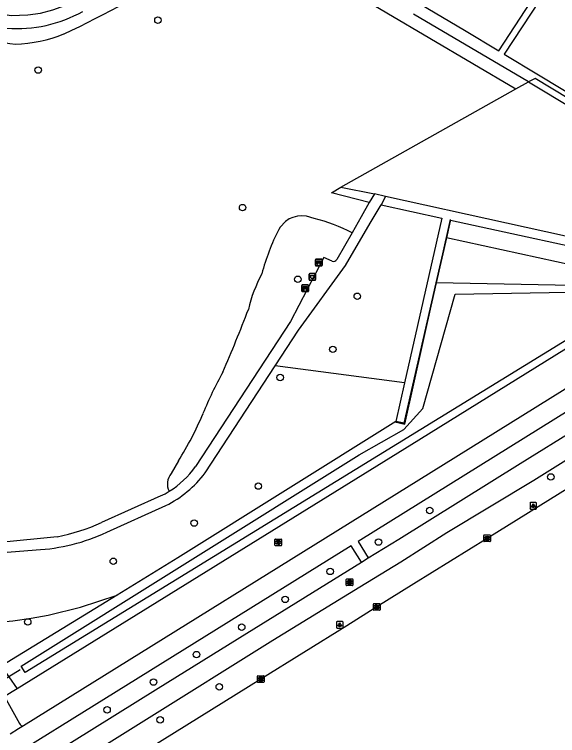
# Model space of a CAD drawing. Extents: x 159353 to 160616, y 385893 to 387321.
# Drawn here: x 160134.7 to 160216.6, y 386198 to 386306.6 of the extents above; entities that cross this region are included whole.
import ezdxf

# ---------------------------------------------------------------- set-up
doc = ezdxf.new("R2010")
doc.units = 0
for name, color, linetype in [('IMGEO_Afvalbak', 7, 'Continuous'), ('IMGEO_Bank', 7, 'Continuous'), ('IMGEO_Berm_groen', 7, 'Continuous'), ('IMGEO_Boom', 7, 'Continuous'), ('IMGEO_Damwand', 7, 'Continuous'), ('IMGEO_Duiker', 7, 'Continuous'), ('IMGEO_Fietspad_open', 7, 'Continuous'), ('IMGEO_Groenvoorziening', 7, 'Continuous'), ('IMGEO_Haag', 7, 'Continuous'), ('IMGEO_Kolk', 7, 'Continuous'), ('IMGEO_Lichtpunt', 7, 'Continuous'), ('IMGEO_Rijbaan_regionaal_gesloten', 7, 'Continuous'), ('IMGEO_Rioolput', 7, 'Continuous'), ('IMGEO_Voetpad_halfverhard', 7, 'Continuous'), ('IMGEO_Voetpad_open', 7, 'Continuous'), ('IMGEO_Walbescherming', 7, 'Continuous'), ('IMGEO_Waterloop', 7, 'Continuous')]:
    doc.layers.add(name, color=color, linetype=linetype)

msp = doc.modelspace()

# ---------------------------------------------------------------- linework, layer by layer
at = {"layer": 'IMGEO_Afvalbak'}
for p, q in [((160179.15, 386266.7), (160179.15, 386267.5)), ((160179.15, 386267.5), (160179.15, 386266.7)), ((160179.25, 386267.6), (160180.04, 386267.6)), ((160180.04, 386267.6), (160179.25, 386267.6)), ((160180.14, 386267.5), (160180.14, 386266.7)), ((160180.14, 386266.7), (160180.14, 386267.5)), ((160180.04, 386266.6), (160179.25, 386266.6)), ((160179.25, 386266.6), (160180.04, 386266.6))]:
    msp.add_line(p, q, dxfattribs=at)
msp.add_lwpolyline([(160179.29, 386267.31), (160180, 386267.31), (160179.85, 386266.84), (160179.44, 386266.84), (160179.29, 386267.31)], dxfattribs=at)
for centre, start, end in [((160179.25, 386267.5), 90, 180), ((160179.25, 386267.5), 90, 180), ((160180.04, 386267.5), 0, 90), ((160180.04, 386267.5), 360, 90), ((160179.25, 386266.7), 180, 270), ((160179.25, 386266.7), 180, 270), ((160180.04, 386266.7), 270, 0), ((160180.04, 386266.7), 270, 0)]:
    msp.add_arc(centre, 0.1, start, end, dxfattribs=at)
at = {"layer": 'IMGEO_Bank'}
for p, q in [((160180.1, 386268.84), (160180.1, 386269.68)), ((160180.1, 386269.68), (160180.1, 386268.84)), ((160180.18, 386269.76), (160181.02, 386269.76)), ((160181.02, 386269.76), (160180.18, 386269.76)), ((160180.41, 386269.27), (160180.41, 386269.38)), ((160180.8, 386269.16), (160180.41, 386269.16)), ((160180.74, 386269.38), (160180.46, 386269.38)), ((160180.46, 386269.38), (160180.46, 386269.27)), ((160180.46, 386269.27), (160180.74, 386269.27)), ((160180.75, 386269.27), (160180.75, 386269.38)), ((160180.79, 386269.38), (160180.79, 386269.27)), ((160181.1, 386269.69), (160181.1, 386268.85)), ((160181.1, 386268.85), (160181.1, 386269.69)), ((160181.03, 386268.77), (160180.19, 386268.77)), ((160180.19, 386268.77), (160181.03, 386268.77)), ((160178.06, 386264.96), (160178.06, 386265.8)), ((160178.06, 386265.8), (160178.06, 386264.96)), ((160178.13, 386265.89), (160178.98, 386265.89)), ((160178.98, 386265.89), (160178.13, 386265.89)), ((160179.06, 386265.81), (160179.06, 386264.97)), ((160179.06, 386264.97), (160179.06, 386265.81)), ((160178.99, 386264.89), (160178.14, 386264.89)), ((160178.14, 386264.89), (160178.99, 386264.89)), ((160178.76, 386265.29), (160178.36, 386265.29)), ((160178.37, 386265.39), (160178.37, 386265.5)), ((160178.41, 386265.5), (160178.41, 386265.39)), ((160178.7, 386265.51), (160178.42, 386265.51)), ((160178.42, 386265.39), (160178.7, 386265.39)), ((160178.71, 386265.39), (160178.71, 386265.5)), ((160178.75, 386265.5), (160178.75, 386265.39))]:
    msp.add_line(p, q, dxfattribs=at)
for points in [[(160180.35, 386269.16), (160180.21, 386269.16), (160180.32, 386269.27), (160180.41, 386269.27)], [(160180.41, 386269.38), (160180.32, 386269.38), (160180.32, 386269.54), (160180.88, 386269.54), (160180.88, 386269.38), (160180.8, 386269.38)], [(160180.4, 386269.16), (160180.4, 386268.95), (160180.36, 386268.95), (160180.36, 386269.16)], [(160180.8, 386269.27), (160180.88, 386269.27), (160181, 386269.16), (160180.86, 386269.16)], [(160180.85, 386269.16), (160180.85, 386268.95), (160180.81, 386268.95), (160180.81, 386269.16)], [(160178.31, 386265.29), (160178.16, 386265.29), (160178.28, 386265.39), (160178.36, 386265.39)], [(160178.36, 386265.51), (160178.28, 386265.51), (160178.28, 386265.67), (160178.84, 386265.67), (160178.84, 386265.51), (160178.76, 386265.51)], [(160178.36, 386265.28), (160178.36, 386265.07), (160178.31, 386265.07), (160178.31, 386265.28)], [(160178.76, 386265.39), (160178.84, 386265.39), (160178.95, 386265.29), (160178.81, 386265.29)], [(160178.81, 386265.28), (160178.81, 386265.07), (160178.76, 386265.07), (160178.76, 386265.28)]]:
    msp.add_lwpolyline(points, dxfattribs=at)
for centre, radius, start, end in [((160180.18, 386269.69), 0.0779, 92.4484, 184.2845), ((160180.18, 386269.69), 0.0779, 92.4484, 184.2845), ((160180.35, 386269.16), 0.00671, 2.8957, 87.1043), ((160180.41, 386269.16), 0.00671, 92.8957, 177.1043), ((160180.41, 386269.38), 0.00671, 2.8957, 87.1043), ((160180.41, 386269.27), 0.00671, 272.8957, 357.1043), ((160180.46, 386269.38), 0.00671, 92.8957, 177.1043), ((160180.46, 386269.27), 0.00671, 182.8957, 267.1043), ((160180.74, 386269.38), 0.00671, 2.8957, 87.1043), ((160180.74, 386269.27), 0.00671, 272.8957, 357.1043), ((160180.8, 386269.38), 0.00671, 92.8957, 177.1043), ((160180.8, 386269.27), 0.00671, 182.8957, 267.1043), ((160180.8, 386269.16), 0.00671, 2.8957, 87.1043), ((160180.86, 386269.16), 0.00671, 92.8957, 177.1043), ((160181.03, 386269.69), 0.0779, 2.4484, 94.2845), ((160181.03, 386269.69), 0.0779, 2.4484, 94.2845), ((160180.18, 386268.84), 0.0779, 182.4484, 274.2845), ((160180.18, 386268.84), 0.0779, 182.4484, 274.2845), ((160181.03, 386268.84), 0.0779, 272.4484, 4.2845), ((160181.03, 386268.84), 0.0779, 272.4484, 4.2845), ((160178.14, 386265.81), 0.0779, 92.4484, 184.2845), ((160178.14, 386265.81), 0.0779, 92.4484, 184.2845), ((160178.98, 386265.81), 0.0779, 2.4484, 94.2845), ((160178.98, 386265.81), 0.0779, 2.4484, 94.2845), ((160178.14, 386264.97), 0.0779, 182.4484, 274.2845), ((160178.14, 386264.97), 0.0779, 182.4484, 274.2845), ((160178.31, 386265.28), 0.00671, 2.8957, 87.1043), ((160178.36, 386265.5), 0.00671, 2.8957, 87.1043), ((160178.36, 386265.39), 0.00671, 272.8957, 357.1043), ((160178.36, 386265.28), 0.00671, 92.8957, 177.1043), ((160178.42, 386265.5), 0.00671, 92.8957, 177.1043), ((160178.42, 386265.39), 0.00671, 182.8957, 267.1043), ((160178.7, 386265.5), 0.00671, 2.8957, 87.1043), ((160178.7, 386265.39), 0.00671, 272.8957, 357.1043), ((160178.76, 386265.5), 0.00671, 92.8957, 177.1043), ((160178.76, 386265.39), 0.00671, 182.8957, 267.1043), ((160178.76, 386265.28), 0.00671, 2.8957, 87.1043), ((160178.81, 386265.28), 0.00671, 92.8957, 177.1043), ((160178.98, 386264.97), 0.0779, 272.4484, 4.2845), ((160178.98, 386264.97), 0.0779, 272.4484, 4.2845)]:
    msp.add_arc(centre, radius, start, end, dxfattribs=at)
at = {"layer": 'IMGEO_Berm_groen'}
for points in [[(160246.68, 386273.94), (160243.38, 386272.1), (160194.65, 386241.84), (160135.17, 386205.07)], [(160135.17, 386205.07), (160133.24, 386203.89)]]:
    msp.add_lwpolyline(points, dxfattribs=at)
at = {"layer": 'IMGEO_Boom'}
for centre in [(160156.37, 386305.76), (160138.32, 386298.25), (160169.13, 386277.53), (160177.45, 386266.74), (160186.42, 386264.18), (160182.73, 386256.19), (160174.78, 386251.96), (160215.58, 386236.97), (160171.5, 386235.6), (160197.33, 386231.92), (160161.82, 386230.03), (160189.61, 386227.17), (160149.64, 386224.27), (160182.32, 386222.75), (160175.55, 386218.54), (160136.74, 386215.14), (160168.99, 386214.35), (160162.17, 386210.22), (160155.7, 386206.09), (160165.62, 386205.38), (160148.7, 386201.9), (160156.7, 386200.41)]:
    msp.add_circle(centre, 0.489, dxfattribs=at)
at = {"layer": 'IMGEO_Damwand'}
msp.add_lwpolyline([(160192.07, 386245.29), (160193.6, 386244.94), (160200.48, 386275.74)], dxfattribs=at)
at = {"layer": 'IMGEO_Duiker'}
msp.add_lwpolyline([(160135.62, 386207.93), (160133.89, 386206.86), (160132.11, 386205.77), (160130.7, 386204.89), (160128.76, 386203.7), (160127.11, 386202.68)], dxfattribs=at)
at = {"layer": 'IMGEO_Fietspad_open'}
for points in [[(160188.06, 386224.77), (160192.66, 386227.6), (160210.99, 386238.98), (160228.15, 386249.66), (160228.71, 386250), (160248.39, 386262.11), (160270.99, 386276.15), (160281.17, 386282.5)], [(160275.39, 386275.45), (160269.64, 386271.83), (160255.72, 386262.97), (160236.83, 386251.31), (160234.73, 386250), (160213.01, 386236.46), (160199.93, 386228.55), (160192.96, 386224.15), (160186.78, 386220.38), (160182.77, 386217.94), (160173.71, 386212.34), (160115.31, 386175.9), (160101.9, 386167.55), (160088.64, 386159.47), (160065.26, 386144.98)], [(160187.03, 386224.13), (160188.06, 386224.77)], [(160063.6, 386147.52), (160085.99, 386161.42), (160094.28, 386166.52), (160111.33, 386177.13), (160133.73, 386191.04), (160156.38, 386205.15), (160169.75, 386213.46), (160187.03, 386224.13)]]:
    msp.add_lwpolyline(points, dxfattribs=at)
at = {"layer": 'IMGEO_Groenvoorziening'}
for points in [[(160207.73, 386301.15), (160215.78, 386313.47), (160189.88, 386331.46), (160174.51, 386321.02), (160181.32, 386316.87), (160202.6, 386304.25), (160207.73, 386301.15)], [(160260.41, 386282.47), (160259.01, 386283.44), (160258.82, 386283.57), (160216.6, 386312.9), (160208.58, 386300.63), (160213.71, 386297.53), (160238.42, 386282.67), (160246.05, 386278.11)], [(160130.97, 386307), (160134.22, 386306.46), (160136.77, 386306.56), (160138.67, 386306.83), (160140.54, 386307.31), (160142.34, 386307.97), (160142.96, 386308.28)], [(160183.92, 386280.6), (160210.32, 386295.41)], [(160179.93, 386275.88), (160178.77, 386276.26), (160177.99, 386276.31), (160177.39, 386276.25), (160176.7, 386276.06), (160176.15, 386275.82), (160175.59, 386275.43), (160174.8, 386274.61), (160174.58, 386274.23)], [(160227.23, 386266.13), (160224.73, 386267.56), (160199.84, 386273)], [(160227.23, 386266.13), (160226.5, 386265.66), (160198.29, 386266.21)], [(160193.55, 386251.15), (160174.03, 386253.72)], [(160192.22, 386245.3), (160159.35, 386224.78), (160150.24, 386219.18)], [(160159.46, 386239.38), (160158.38, 386237.49)], [(160124.24, 386215.08), (160128.54, 386214.96), (160131.62, 386215.07), (160134.52, 386215.33), (160137.24, 386215.69), (160139.84, 386216.16), (160144.69, 386217.39), (160150.24, 386219.18)], [(160150.24, 386219.18), (160132.74, 386208.46), (160133.89, 386206.86), (160135.17, 386205.07)]]:
    msp.add_lwpolyline(points, dxfattribs=at)
for centre, radius, start, end in [((160174.01, 386251.47), 25.12, 62.4234, 76.3677), ((160203.63, 386259.31), 32.66, 152.8264, 165.3638), ((160191.61, 386257.09), 22.21, 151.864, 166.6844), ((159977.49, 386335.33), 205.93, 336.3627, 339.2025), ((160220.28, 386223.09), 61.74, 151.2733, 157.6997), ((160116.32, 386266.3), 50.85, 328.0387, 337.103), ((160160.15, 386235.93), 2.36, 138.6499, 208.1422)]:
    msp.add_arc(centre, radius, start, end, dxfattribs=at)
at = {"layer": 'IMGEO_Haag'}
for points in [[(160199.84, 386273), (160200.41, 386275.48), (160200.45, 386275.65), (160227.73, 386269.72), (160242.65, 386279.33), (160241.02, 386280.22), (160213.24, 386296.99), (160212.2, 386296.46)], [(160212.2, 386296.46), (160240.2, 386279.68)], [(160188.21, 386278.3), (160182.52, 386279.77), (160183.92, 386280.6)], [(160183.92, 386280.6), (160188.99, 386279.59)], [(160227.14, 386271.15), (160190.67, 386279.18)], [(160190.04, 386277.94), (160199.18, 386275.92), (160193.55, 386251.15)], [(160198.29, 386266.21), (160199.84, 386273)], [(160192.22, 386245.3), (160193.46, 386245.08), (160198.29, 386266.21)], [(160193.55, 386251.15), (160192.22, 386245.3)]]:
    msp.add_lwpolyline(points, dxfattribs=at)
at = {"layer": 'IMGEO_Kolk'}
for p, q in [((160205.49, 386227.31), (160205.49, 386228.16)), ((160205.56, 386228.24), (160206.41, 386228.24)), ((160205.97, 386228.01), (160206, 386228.01)), ((160206.49, 386228.16), (160206.49, 386227.31)), ((160206.41, 386227.23), (160205.56, 386227.23)), ((160206, 386227.46), (160205.97, 386227.46)), ((160188.85, 386216.97), (160188.85, 386217.82)), ((160188.93, 386217.9), (160189.78, 386217.9)), ((160189.78, 386216.9), (160188.93, 386216.9)), ((160189.34, 386217.68), (160189.37, 386217.68)), ((160189.36, 386217.12), (160189.34, 386217.12)), ((160189.86, 386217.82), (160189.86, 386216.97)), ((160171.37, 386206.1), (160171.37, 386206.96)), ((160171.44, 386207.03), (160172.29, 386207.03)), ((160172.29, 386206.03), (160171.44, 386206.03)), ((160171.88, 386206.25), (160171.85, 386206.25)), ((160171.86, 386206.81), (160171.88, 386206.81)), ((160172.37, 386206.96), (160172.37, 386206.1))]:
    msp.add_line(p, q, dxfattribs=at)
for points in [[(160205.49, 386227.31), (160205.49, 386228.16)], [(160205.56, 386228.24), (160206.41, 386228.24)], [(160205.81, 386227.93), (160205.93, 386227.93), (160205.93, 386227.78), (160206.06, 386227.93), (160206.22, 386227.93), (160206.08, 386227.78), (160206.23, 386227.53), (160206.08, 386227.53), (160205.99, 386227.7), (160205.93, 386227.63), (160205.93, 386227.53), (160205.81, 386227.53), (160205.81, 386227.93)], [(160206.49, 386228.16), (160206.49, 386227.31)], [(160206.41, 386227.23), (160205.56, 386227.23)], [(160188.85, 386216.97), (160188.85, 386217.82)], [(160188.93, 386217.9), (160189.78, 386217.9)], [(160189.78, 386216.9), (160188.93, 386216.9)], [(160189.17, 386217.6), (160189.3, 386217.6), (160189.3, 386217.45), (160189.43, 386217.6), (160189.59, 386217.6), (160189.45, 386217.45), (160189.6, 386217.2), (160189.45, 386217.2), (160189.36, 386217.36), (160189.3, 386217.3), (160189.3, 386217.2), (160189.17, 386217.2), (160189.17, 386217.6)], [(160189.86, 386217.82), (160189.86, 386216.97)], [(160171.37, 386206.1), (160171.37, 386206.96)], [(160171.44, 386207.03), (160172.29, 386207.03)], [(160172.29, 386206.03), (160171.44, 386206.03)], [(160171.69, 386206.73), (160171.81, 386206.73), (160171.81, 386206.58), (160171.94, 386206.73), (160172.11, 386206.73), (160171.96, 386206.58), (160172.11, 386206.33), (160171.96, 386206.33), (160171.88, 386206.49), (160171.81, 386206.43), (160171.81, 386206.33), (160171.69, 386206.33), (160171.69, 386206.73)], [(160172.37, 386206.96), (160172.37, 386206.1)]]:
    msp.add_lwpolyline(points, dxfattribs=at)
for centre, start, end in [((160205.56, 386228.16), 91.552, 178.448), ((160205.56, 386228.16), 91.552, 178.448), ((160206.41, 386228.16), 1.552, 88.448), ((160206.41, 386228.16), 1.552, 88.448), ((160205.56, 386227.31), 181.552, 268.448), ((160205.56, 386227.31), 181.552, 268.448), ((160206.41, 386227.31), 271.552, 358.448), ((160206.41, 386227.31), 271.552, 358.448), ((160188.93, 386217.82), 91.552, 178.448), ((160188.93, 386217.82), 91.552, 178.448), ((160188.93, 386216.97), 181.552, 268.448), ((160188.93, 386216.97), 181.552, 268.448), ((160189.78, 386217.82), 1.552, 88.448), ((160189.78, 386217.82), 1.552, 88.448), ((160189.78, 386216.97), 271.552, 358.448), ((160189.78, 386216.97), 271.552, 358.448), ((160171.44, 386206.95), 91.552, 178.448), ((160171.44, 386206.95), 91.552, 178.448), ((160171.44, 386206.11), 181.552, 268.448), ((160171.44, 386206.11), 181.552, 268.448), ((160172.29, 386206.95), 1.552, 88.448), ((160172.29, 386206.95), 1.552, 88.448), ((160172.29, 386206.11), 271.552, 358.448), ((160172.29, 386206.11), 271.552, 358.448)]:
    msp.add_arc(centre, 0.0765, start, end, dxfattribs=at)
for centre, major_axis, ratio, start_param, end_param in [((160205.97, 386227.73), (-0.387, 0.002), 0.722429, 4.712389, 7.853982), ((160206, 386227.73), (-0.39, 0.002), 0.717154, 1.570796, 4.712389), ((160189.34, 386217.4), (-0.387, 0.002), 0.722429, 4.712389, 7.853982), ((160189.37, 386217.4), (-0.39, 0.002), 0.717154, 1.570796, 4.712389), ((160171.85, 386206.53), (-0.387, 0.002), 0.722429, 4.712389, 7.853982), ((160171.88, 386206.53), (-0.39, 0.002), 0.717154, 1.570796, 4.712389)]:
    msp.add_ellipse(centre, major_axis=major_axis, ratio=ratio, start_param=start_param, end_param=end_param, dxfattribs=at)
at = {"layer": 'IMGEO_Lichtpunt'}
for p, q in [((160213.35, 386233.12), (160212.54, 386233.12)), ((160213.35, 386233.12), (160212.54, 386233.12)), ((160212.45, 386233.02), (160212.45, 386232.22)), ((160212.45, 386233.02), (160212.45, 386232.22)), ((160212.54, 386232.12), (160213.35, 386232.12)), ((160212.54, 386232.12), (160213.35, 386232.12)), ((160213.45, 386232.22), (160213.45, 386233.02)), ((160213.45, 386232.22), (160213.45, 386233.02)), ((160183.27, 386215.11), (160183.27, 386214.3)), ((160183.27, 386215.11), (160183.27, 386214.3)), ((160184.18, 386215.21), (160183.37, 386215.21)), ((160184.18, 386215.21), (160183.37, 386215.21)), ((160184.27, 386214.3), (160184.27, 386215.11)), ((160184.27, 386214.3), (160184.27, 386215.11)), ((160183.37, 386214.21), (160184.18, 386214.21)), ((160183.37, 386214.21), (160184.18, 386214.21))]:
    msp.add_line(p, q, dxfattribs=at)
for points in [[(160212.82, 386232.69), (160212.86, 386232.66), (160212.68, 386232.4), (160212.64, 386232.43), (160212.82, 386232.69)], [(160212.93, 386232.64), (160212.97, 386232.64), (160212.97, 386232.32), (160212.93, 386232.32), (160212.93, 386232.64)], [(160213.04, 386232.66), (160213.07, 386232.69), (160213.26, 386232.42), (160213.22, 386232.4), (160213.04, 386232.66)], [(160183.65, 386214.77), (160183.69, 386214.75), (160183.5, 386214.48), (160183.46, 386214.51), (160183.65, 386214.77)], [(160183.75, 386214.73), (160183.8, 386214.73), (160183.8, 386214.4), (160183.75, 386214.4), (160183.75, 386214.73)], [(160183.86, 386214.75), (160183.9, 386214.77), (160184.08, 386214.51), (160184.05, 386214.48), (160183.86, 386214.75)]]:
    msp.add_lwpolyline(points, dxfattribs=at)
for centre in [(160212.95, 386232.82), (160183.77, 386214.91)]:
    msp.add_circle(centre, 0.0994, dxfattribs=at)
for centre, start, end in [((160212.54, 386233.02), 90, 180), ((160212.54, 386233.02), 90, 180), ((160213.35, 386233.02), 0, 90), ((160213.35, 386233.02), 0, 90), ((160212.54, 386232.22), 180, 270), ((160212.54, 386232.22), 180, 270), ((160213.35, 386232.22), 270, 0), ((160213.35, 386232.22), 270, 360), ((160183.37, 386215.11), 90, 180), ((160183.37, 386215.11), 90, 180), ((160184.18, 386215.11), 0, 90), ((160184.18, 386215.11), 0, 90), ((160183.37, 386214.3), 180, 270), ((160183.37, 386214.3), 180, 270), ((160184.18, 386214.3), 270, 0), ((160184.18, 386214.3), 270, 360)]:
    msp.add_arc(centre, 0.0946, start, end, dxfattribs=at)
at = {"layer": 'IMGEO_Rijbaan_regionaal_gesloten'}
msp.add_lwpolyline([(160277.5, 386272.1), (160241.9, 386250), (160205.99, 386227.73), (160194.94, 386220.88), (160189.35, 386217.4), (160184.83, 386214.57), (160171.87, 386206.53), (160120.16, 386174.47), (160111.45, 386169.04), (160103.89, 386164.36), (160096.5, 386159.78), (160081.64, 386150.54), (160064.51, 386139.98), (160046.06, 386128.51), (160042.68, 386126.39)], dxfattribs=at)
at = {"layer": 'IMGEO_Rioolput'}
for p, q in [((160173.99, 386226.69), (160173.99, 386227.54)), ((160174.07, 386227.62), (160174.92, 386227.62)), ((160174.92, 386226.62), (160174.07, 386226.62)), ((160174.48, 386227.4), (160174.51, 386227.4)), ((160174.5, 386226.84), (160174.48, 386226.84)), ((160175, 386227.54), (160175, 386226.69)), ((160184.76, 386220.69), (160184.76, 386221.54)), ((160184.84, 386221.62), (160185.69, 386221.62)), ((160185.25, 386221.4), (160185.27, 386221.4)), ((160185.76, 386221.54), (160185.76, 386220.69)), ((160185.69, 386220.62), (160184.84, 386220.62)), ((160185.27, 386220.84), (160185.25, 386220.84))]:
    msp.add_line(p, q, dxfattribs=at)
for points in [[(160173.99, 386226.69), (160173.99, 386227.54)], [(160174.07, 386227.62), (160174.92, 386227.62)], [(160174.92, 386226.62), (160174.07, 386226.62)], [(160174.58, 386227.31), (160174.33, 386227.32), (160174.33, 386226.92)], [(160174.33, 386226.92), (160174.46, 386226.92), (160174.46, 386227.08), (160174.47, 386227.08)], [(160174.51, 386227.24), (160174.46, 386227.24), (160174.46, 386227.15)], [(160174.46, 386227.15), (160174.51, 386227.15)], [(160174.51, 386227.05), (160174.58, 386226.92), (160174.72, 386226.92), (160174.66, 386227.04)], [(160175, 386227.54), (160175, 386226.69)], [(160184.76, 386220.69), (160184.76, 386221.54)], [(160184.84, 386221.62), (160185.69, 386221.62)], [(160185.35, 386221.32), (160185.1, 386221.32), (160185.1, 386220.92)], [(160185.28, 386221.24), (160185.22, 386221.24), (160185.22, 386221.16)], [(160185.76, 386221.54), (160185.76, 386220.69)], [(160185.69, 386220.62), (160184.84, 386220.62)], [(160185.1, 386220.92), (160185.22, 386220.92), (160185.22, 386221.08), (160185.23, 386221.08)], [(160185.22, 386221.16), (160185.27, 386221.16)], [(160185.28, 386221.05), (160185.35, 386220.92), (160185.49, 386220.92), (160185.43, 386221.04)]]:
    msp.add_lwpolyline(points, dxfattribs=at)
for centre, radius, start, end in [((160174.07, 386227.54), 0.0765, 91.552, 178.448), ((160174.07, 386227.54), 0.0765, 91.552, 178.448), ((160174.07, 386226.69), 0.0765, 181.552, 268.448), ((160174.07, 386226.69), 0.0765, 181.552, 268.448), ((160174.46, 386227.03), 0.0533, 26.0293, 88.6989), ((160174.51, 386227.14), 0.0964, 77.0061, 93.1865), ((160174.49, 386227.34), 0.19, 274.7715, 282.9687), ((160174.53, 386227.2), 0.0378, 276.6634, 79.6772), ((160174.58, 386227.21), 0.109, 350.3612, 89.416), ((160174.58, 386227.2), 0.112, 277.5842, 350.9817), ((160174.56, 386226.99), 0.108, 29.5134, 73.7905), ((160174.92, 386227.54), 0.0765, 1.552, 88.448), ((160174.92, 386227.54), 0.0765, 1.552, 88.448), ((160174.92, 386226.69), 0.0765, 271.552, 358.448), ((160174.92, 386226.69), 0.0765, 271.552, 358.448), ((160184.84, 386221.54), 0.0765, 91.552, 178.448), ((160184.84, 386221.54), 0.0765, 91.552, 178.448), ((160185.28, 386221.14), 0.0964, 77.0061, 93.1865), ((160185.3, 386221.2), 0.0378, 276.6634, 79.6772), ((160185.35, 386221.21), 0.109, 350.3612, 89.416), ((160185.35, 386221.21), 0.112, 277.5842, 350.9817), ((160185.69, 386221.54), 0.0765, 1.552, 88.448), ((160185.69, 386221.54), 0.0765, 1.552, 88.448), ((160184.84, 386220.69), 0.0765, 181.552, 268.448), ((160184.84, 386220.69), 0.0765, 181.552, 268.448), ((160185.23, 386221.03), 0.0533, 26.0293, 88.6989), ((160185.26, 386221.35), 0.19, 274.7715, 282.9687), ((160185.33, 386220.99), 0.108, 29.5134, 73.7905), ((160185.69, 386220.69), 0.0765, 271.552, 358.448), ((160185.69, 386220.69), 0.0765, 271.552, 358.448)]:
    msp.add_arc(centre, radius, start, end, dxfattribs=at)
for centre, major_axis, ratio, start_param, end_param in [((160174.48, 386227.12), (-0.387, 0.002), 0.722429, 4.712389, 7.853982), ((160174.51, 386227.12), (-0.39, 0.002), 0.717154, 1.570796, 4.712389), ((160185.25, 386221.12), (-0.387, 0.002), 0.722429, 4.712389, 7.853982), ((160185.27, 386221.12), (-0.39, 0.002), 0.717154, 1.570796, 4.712389)]:
    msp.add_ellipse(centre, major_axis=major_axis, ratio=ratio, start_param=start_param, end_param=end_param, dxfattribs=at)
at = {"layer": 'IMGEO_Voetpad_halfverhard'}
for points in [[(160171.43, 386318.35), (160210.32, 386295.41)], [(160212.2, 386296.46), (160194.91, 386306.66)], [(160210.32, 386295.41), (160212.2, 386296.46)], [(160188.99, 386279.59), (160188.21, 386278.3)], [(160190.67, 386279.18), (160188.99, 386279.59)], [(160190.67, 386279.18), (160190.04, 386277.94)], [(160174.03, 386253.72), (160177.53, 386259.07), (160184.62, 386268.79), (160188.37, 386275.2), (160190.04, 386277.94)], [(160188.21, 386278.3), (160187.02, 386276.13), (160185.64, 386273.73)], [(160185.64, 386273.73), (160183.33, 386269.72)], [(160182.62, 386269.46), (160181.35, 386270.04), (160176.37, 386260.36), (160162.02, 386238.54)], [(160163.47, 386237.58), (160174.03, 386253.72)], [(160156.78, 386234.13), (160147.86, 386230.1)], [(160148.67, 386228.65), (160157.57, 386232.66)], [(160141.18, 386227.97), (160132.6, 386227.11), (160119.97, 386226.54)], [(160121.01, 386224.94), (160127.98, 386225.22), (160137.99, 386225.98)], [(160133.24, 386203.89), (160135.51, 386199.85)]]:
    msp.add_lwpolyline(points, dxfattribs=at)
for centre, radius, start, end in [((160056.1, 386485.38), 201.07, 295.3567, 301.35), ((160135.1, 386324.83), 20.35, 265.7864, 299.2309), ((160139.26, 386346.18), 44.23, 255.3456, 264.3231), ((160134.42, 386322.9), 20.74, 271.2825, 292.0528), ((160182.79, 386270.09), 0.654, 254.7599, 325.5553), ((160149.79, 386248), 17.2, 296.8921, 322.6866), ((160151.32, 386245.93), 13, 301.2879, 325.3467), ((160151.76, 386245.2), 12.15, 294.3811, 301.2997), ((160135.38, 386257.73), 30.32, 281.0301, 294.3041), ((160136.39, 386255.13), 29.19, 273.1448, 294.8696), ((160135.96, 386199.98), 0.466, 196.4151, 286.1694)]:
    msp.add_arc(centre, radius, start, end, dxfattribs=at)
at = {"layer": 'IMGEO_Voetpad_open'}
for points in [[(160136.08, 386199.53), (160197.56, 386237.71), (160217.36, 386250), (160280.65, 386289.3), (160326.59, 386317.8), (160327.81, 386318.64)], [(160281.17, 386282.5), (160279.6, 386285.07), (160223.14, 386250), (160186.53, 386227.25), (160188.06, 386224.77)], [(160187.03, 386224.13), (160185.47, 386226.6), (160096.18, 386171.2), (160050.91, 386143.09), (160041.72, 386137.38)], [(160134.09, 386198.29), (160135.34, 386199.07), (160136.08, 386199.53)]]:
    msp.add_lwpolyline(points, dxfattribs=at)
at = {"layer": 'IMGEO_Walbescherming'}
for points in [[(160200.41, 386275.48), (160199.84, 386273)], [(160199.84, 386273), (160198.29, 386266.21)], [(160198.29, 386266.21), (160193.46, 386245.08), (160192.22, 386245.3)]]:
    msp.add_lwpolyline(points, dxfattribs=at)
at = {"layer": 'IMGEO_Waterloop'}
msp.add_lwpolyline([(160135.74, 386208.47), (160186.7, 386240.28), (160193.45, 386244.14), (160196.3, 386247.28), (160201.15, 386264.48), (160226.63, 386264.97), (160245.74, 386276.98), (160248.25, 386278.34), (160249.4, 386278.47), (160250.33, 386277.41), (160249.99, 386276.04), (160245.74, 386274.64), (160136.33, 386207.55), (160135.74, 386208.47)], dxfattribs=at)

doc.saveas('drawing.dxf')
